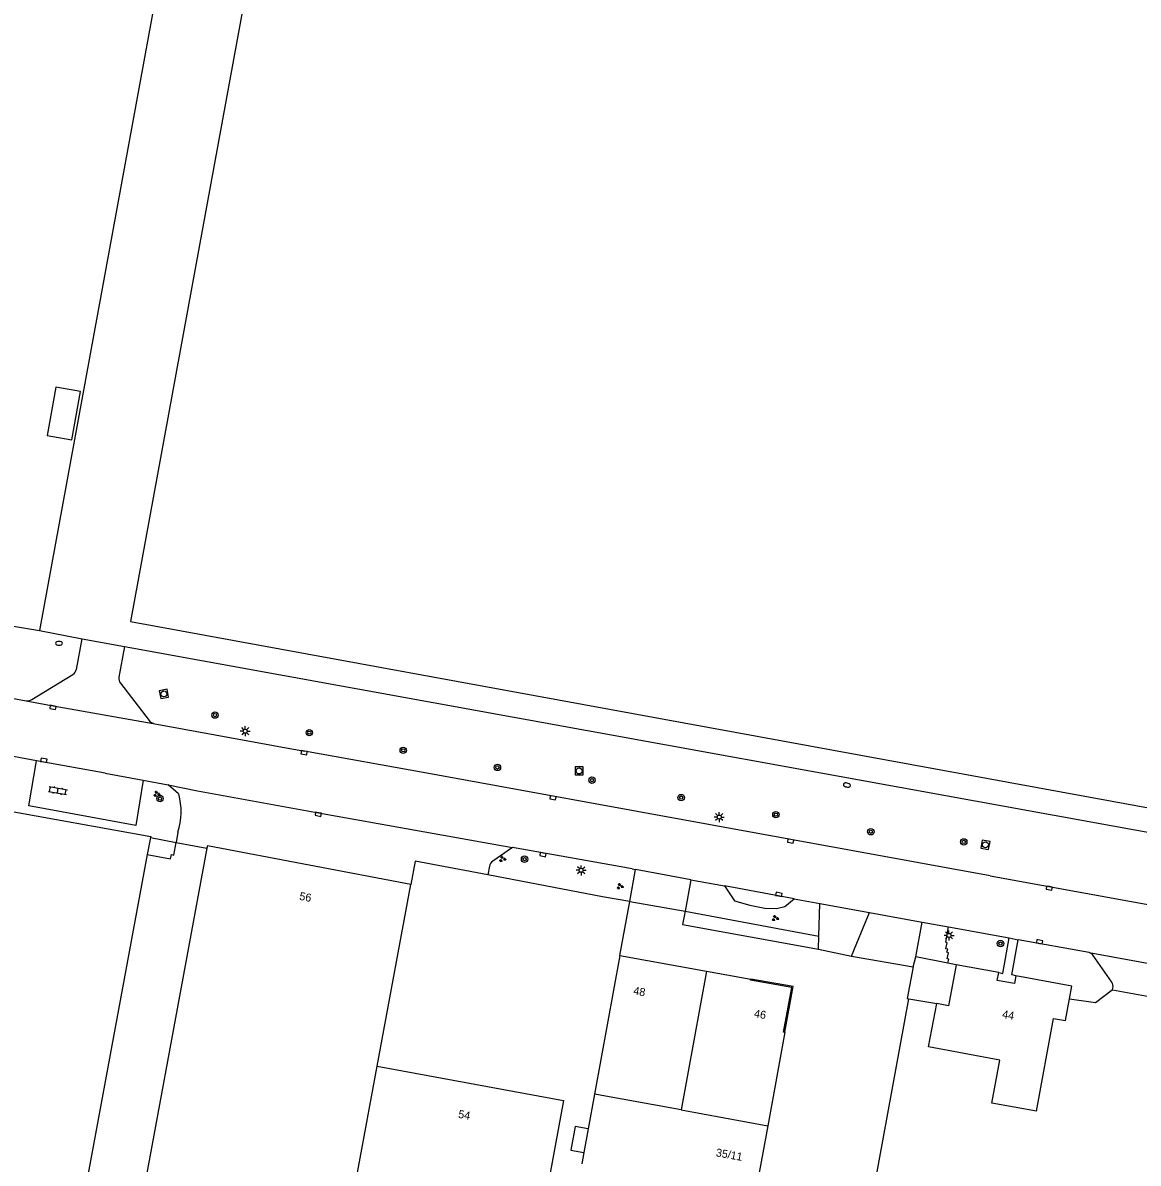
# Model space of a CAD drawing. Extents: x 130998 to 133001, y 398999 to 403002.
# Drawn here: x 131815 to 131954.5, y 399451.3 to 399593.8 of the extents above; entities that cross this region are included whole.
import ezdxf

# ---------------------------------------------------------------- set-up
doc = ezdxf.new("R2010")
doc.units = 0
for name, color, linetype in [('gg-afsc-hekwerk', 7, 'Continuous'), ('gg-anno-huisnummerreeks BGT', 7, 'Continuous'), ('gg-bbg-gedigitaliseerde bebouwing', 7, 'Continuous'), ('gg-bbg-hoofdgebouw', 7, 'Continuous'), ('gg-bbg-luifel en loopbrug', 7, 'Continuous'), ('gg-bbg-onder overbouw', 7, 'Continuous'), ('gg-bbg-pand overbouw', 7, 'Continuous'), ('gg-bbg-tussenscheiding', 7, 'Continuous'), ('gg-knt-verharding', 7, 'Continuous'), ('gg-knt-verharding nz', 7, 'Continuous'), ('gt-grn-groengrens', 7, 'Continuous'), ('gt-grn-weggrens', 7, 'Continuous'), ('gt-symb-boom', 7, 'Continuous'), ('gt-symb-brandkraan', 7, 'Continuous'), ('gt-symb-groenvak', 7, 'Continuous'), ('gt-symb-klinker verharding', 7, 'Continuous'), ('gt-symb-kolk', 7, 'Continuous'), ('gt-symb-lichtmast', 7, 'Continuous'), ('gt-symb-rioolschacht', 7, 'Continuous')]:
    doc.layers.add(name, color=color, linetype=linetype)

# ---------------------------------------------------------------- blocks, each defined once
blk = doc.blocks.new('gt0-BOOM')
at = {"layer": 'gt-symb-boom'}
for radius in [0.4, 0.2]:
    blk.add_circle((0, 0), radius, dxfattribs=at)
blk = doc.blocks.new('gt0-KOLK')
at = {"layer": 'gt-symb-kolk'}
blk.add_lwpolyline([(0, 0), (0.37, 0), (0.37, 0.4), (-0.38, 0.4), (-0.38, 0), (0, 0)], dxfattribs=at)
blk = doc.blocks.new('gt0-LMAST')
at = {"layer": 'gt-symb-lichtmast'}
for p, q in [((-0.18, 0.17), (-0.45, 0.44)), ((-0.01, 0.25), (-0.01, 0.62)), ((0.17, 0.17), (0.44, 0.44)), ((-0.26, 0), (-0.63, 0)), ((-0.18, -0.18), (-0.45, -0.45)), ((-0.01, -0.25), (-0.01, -0.63)), ((0.44, -0.45), (0.17, -0.18)), ((0.24, 0), (0.62, 0))]:
    blk.add_line(p, q, dxfattribs=at)
blk.add_circle((-0.01, 0), 0.25, dxfattribs=at)
blk = doc.blocks.new('gt0-GRVAK')
at = {"layer": 'gt-symb-groenvak'}
for p, q in [((-0.11, 0.19), (-0.23, 0.24)), ((-0.18, 0.15), (0.09, 0.15)), ((-0.09, 0.21), (-0.16, 0.32)), ((-0.05, 0.21), (-0.05, 0.39)), ((0, 0.21), (0.06, 0.32)), ((0.01, 0.19), (0.13, 0.24)), ((0.26, -0.05), (0.2, 0.06)), ((0.3, -0.05), (0.3, 0.13)), ((0.35, -0.05), (0.41, 0.06)), ((-0.24, -0.23), (-0.36, -0.18)), ((-0.32, -0.26), (-0.05, -0.26)), ((-0.23, -0.21), (-0.29, -0.09)), ((-0.18, -0.2), (-0.18, -0.02)), ((-0.14, -0.21), (-0.07, -0.09)), ((-0.12, -0.23), (0, -0.18)), ((0.24, -0.07), (0.12, -0.02)), ((0.17, -0.11), (0.44, -0.11)), ((0.37, -0.07), (0.49, -0.02))]:
    blk.add_line(p, q, dxfattribs=at)
blk = doc.blocks.new('gt0-RS')
at = {"layer": 'gt-symb-rioolschacht'}
blk.add_lwpolyline([(-0.5, -0.5), (0.5, -0.5), (0.5, 0.5), (-0.5, 0.5)], close=True, dxfattribs=at)
blk.add_circle((0, 0), 0.375, dxfattribs=at)
blk = doc.blocks.new('gt0-BR')
at = {"layer": 'gt-symb-brandkraan'}
for centre, radius, start, end in [((-0.24, 0), 0.206, 107.5669, 252.4331), ((0.6, -2.66), 3, 106.892, 107.5669), ((0, -0.69), 0.938, 73.108, 106.892), ((-0.6, -2.66), 3, 72.4331, 73.108), ((0.24, 0), 0.206, 287.567, 72.4331), ((0.6, 2.66), 3, 252.4331, 253.108), ((0, 0.69), 0.938, 253.108, 286.8921), ((-0.6, 2.66), 3, 286.8921, 287.567)]:
    blk.add_arc(centre, radius, start, end, dxfattribs=at)
blk = doc.blocks.new('gt0-KL1')
at = {"layer": 'gt-symb-klinker verharding'}
for p, q in [((-1.15, 0.3), (1.15, 0.3)), ((-1, -0.3), (-1, 0.3)), ((-0.5, 0.3), (-0.5, 0.45)), ((0, -0.3), (0, 0.3)), ((0.5, 0.3), (0.5, 0.45)), ((1, -0.3), (1, 0.3)), ((-1.15, -0.3), (1.15, -0.3)), ((-0.5, -0.45), (-0.5, -0.3)), ((0.5, -0.45), (0.5, -0.3))]:
    blk.add_line(p, q, dxfattribs=at)

msp = doc.modelspace()

# ---------------------------------------------------------------- linework, layer by layer
at = {"layer": 'gg-afsc-hekwerk'}
for p, q in [((131839.57, 399640.25), (131817.13, 399517.83)), ((131810.16, 399519.02), (131817.13, 399517.83)), ((131817.13, 399517.83), (131822.46, 399516.81)), ((131822.46, 399516.81), (131827.76, 399515.84)), ((131887.51, 399484.54), (131873.19, 399487.29)), ((131890.92, 399483.96), (131887.51, 399484.54)), ((131889.67, 399477.24), (131890.92, 399483.96)), ((131951.28, 399472.91), (131951.24, 399472.92)), ((131967.83, 399469.88), (131951.28, 399472.91)), ((131921.57, 399448.59), (131925.8, 399471.81)), ((131925.61, 399471.85), (131925.8, 399471.81)), ((131925.8, 399471.81), (131929.3, 399471.23))]:
    msp.add_line(p, q, dxfattribs=at)
for points in [[(131827.76, 399515.84), (131982.56, 399487.77), (131988.27, 399518.82)], [(131830.61, 399489.85), (131833.49, 399489.3), (131833.62, 399489.84), (131833.93, 399489.78)], [(131873.19, 399487.29), (131864.1, 399489.03), (131863.54, 399486.11)], [(131945.89, 399471.8), (131949.16, 399471.35), (131951.24, 399472.92)]]:
    msp.add_lwpolyline(points, dxfattribs=at)
at = {"layer": 'gg-bbg-gedigitaliseerde bebouwing'}
msp.add_line((131941.75, 399457.75), (131936.18, 399458.78), dxfattribs=at)
for points in [[(131830.61, 399489.85), (131819.73, 399431.04), (131795.54, 399435.51), (131798.6, 399452.04)], [(131936.18, 399458.78), (131937.2, 399464.15), (131928.25, 399465.8), (131929.3, 399471.23)]]:
    msp.add_lwpolyline(points, dxfattribs=at)
at = {"layer": 'gg-bbg-hoofdgebouw'}
for p, q in [((131831, 399491.96), (131830.61, 399489.85)), ((131859.34, 399463.39), (131863.54, 399486.11)), ((131889.67, 399477.24), (131886.51, 399459.9)), ((131889.67, 399477.24), (131900.52, 399475.27)), ((131937.04, 399475.08), (131931.73, 399476.05)), ((131900.52, 399475.27), (131906.05, 399474.26)), ((131946.19, 399473.4), (131939.2, 399474.7)), ((131945.89, 399471.8), (131946.19, 399473.4)), ((131910.29, 399467.63), (131908.17, 399455.95)), ((131886.51, 399459.9), (131885.71, 399455.54)), ((131908.17, 399455.95), (131906.58, 399447.24)), ((131885.71, 399455.54), (131885.18, 399452.61)), ((131885.18, 399452.61), (131884.92, 399451.19))]:
    msp.add_line(p, q, dxfattribs=at)
for points in [[(131844.62, 399607.32), (131844.61, 399607.24), (131844.66, 399607.23), (131828.51, 399518.95), (131966.95, 399493.64), (131967, 399493.85), (131972.23, 399492.96), (131973.37, 399499.22), (131968.14, 399500.17), (131982.28, 399577.46)], [(131812.03, 399495.52), (131831.03, 399492.11), (131831, 399491.96)], [(131838.06, 399490.63), (131827.51, 399433.58), (131852.94, 399428.75)], [(131863.54, 399486.11), (131838.12, 399490.94), (131838.06, 399490.63)], [(131931.73, 399476.05), (131930.75, 399470.95), (131929.3, 399471.23)], [(131939.2, 399474.7), (131939.02, 399473.71), (131936.86, 399474.1), (131937.04, 399475.08)], [(131941.75, 399457.75), (131943.9, 399469.35), (131945.39, 399469.08), (131945.89, 399471.8)], [(131859.34, 399463.39), (131882.65, 399459.08), (131876.25, 399424.43), (131852.94, 399428.75)]]:
    msp.add_lwpolyline(points, dxfattribs=at)
at = {"layer": 'gg-bbg-luifel en loopbrug'}
for points in [[(131819.19, 399548.26), (131818.1, 399542.21), (131821.17, 399541.66), (131822.25, 399547.71), (131819.19, 399548.26)], [(131885.71, 399455.54), (131884.11, 399455.84), (131883.56, 399452.91), (131885.18, 399452.61)]]:
    msp.add_lwpolyline(points, dxfattribs=at)
at = {"layer": 'gg-bbg-onder overbouw'}
msp.add_lwpolyline([(131910.29, 399467.63), (131910.16, 399467.65), (131911.19, 399473.23), (131906.03, 399474.15), (131906.05, 399474.26)], dxfattribs=at)
at = {"layer": 'gg-bbg-pand overbouw'}
msp.add_lwpolyline([(131910.29, 399467.63), (131911.33, 399473.34), (131906.05, 399474.26)], dxfattribs=at)
at = {"layer": 'gg-bbg-tussenscheiding'}
for p, q in [((131900.52, 399475.27), (131897.36, 399457.92)), ((131852.94, 399428.75), (131859.34, 399463.39)), ((131897.36, 399457.92), (131886.51, 399459.9)), ((131897.36, 399457.92), (131908.17, 399455.95))]:
    msp.add_line(p, q, dxfattribs=at)
at = {"layer": 'gg-knt-verharding'}
for p, q in [((131821.74, 399512.99), (131822.46, 399516.81)), ((131827.76, 399515.84), (131827.05, 399512.01)), ((131816.16, 399509.23), (131821.3, 399512.34)), ((131827.24, 399511.26), (131830.83, 399506.59)), ((131811.49, 399509.79), (131815.46, 399509.06)), ((131831.34, 399506.24), (131850.24, 399502.77)), ((131816.75, 399501.57), (131810.98, 399502.62)), ((131830.1, 399499.14), (131833.2, 399498.57)), ((131834.52, 399497.42), (131833.2, 399498.57)), ((131834.42, 399492.64), (131834.2, 399491.36)), ((131833.93, 399489.78), (131834.2, 399491.36)), ((131876.25, 399490.72), (131873.81, 399489)), ((131889.6, 399488.34), (131876.25, 399490.72)), ((131873.38, 399488.39), (131873.19, 399487.29)), ((131891.22, 399488.05), (131889.6, 399488.34)), ((131890.92, 399483.96), (131891.66, 399487.97)), ((131891.22, 399488.05), (131891.66, 399487.97)), ((131935.96, 399487.19), (131955.95, 399483.56)), ((131898.56, 399486.7), (131897.84, 399482.77)), ((131898.56, 399486.7), (131902.77, 399485.92)), ((131911.48, 399484.31), (131914.68, 399483.72)), ((131914.55, 399479.65), (131914.68, 399483.72)), ((131919.31, 399478.78), (131920.89, 399482.58)), ((131920.89, 399482.58), (131927.46, 399481.39)), ((131926.67, 399477.04), (131927.46, 399481.39)), ((131927.46, 399481.39), (131930.77, 399480.79)), ((131930.77, 399480.79), (131938.36, 399479.41)), ((131914.5, 399478.02), (131914.55, 399479.65)), ((131918.65, 399477.16), (131919.31, 399478.78)), ((131938.36, 399479.41), (131939.48, 399479.2)), ((131948.36, 399477.59), (131939.48, 399479.2)), ((131918.65, 399477.16), (131926.36, 399475.82)), ((131951.18, 399473.91), (131948.86, 399477.21)), ((131926.36, 399475.82), (131925.61, 399471.85)), ((131926.36, 399475.82), (131926.67, 399477.04)), ((131930.69, 399476.28), (131926.67, 399477.04)), ((131931.73, 399476.05), (131930.69, 399476.28)), ((131951.28, 399472.91), (131951.32, 399473.17))]:
    msp.add_line(p, q, dxfattribs=at)
for points in [[(131815.46, 399509.06), (131818.85, 399508.43), (131831.34, 399506.24)], [(131830.1, 399499.14), (131829.17, 399493.47), (131815.81, 399495.95), (131816.75, 399501.57)], [(131935.96, 399487.19), (131865.57, 399500), (131850.24, 399502.77)], [(131833.2, 399498.57), (131836.87, 399497.81), (131852.02, 399495.07), (131876.25, 399490.72)], [(131902.77, 399485.92), (131904, 399484.07), (131905.93, 399483.53), (131907.81, 399483.14), (131909.28, 399483.08), (131910.29, 399483.35), (131911.48, 399484.31)], [(131897.84, 399482.77), (131897.53, 399481.11), (131914.5, 399478.02)], [(131930.69, 399476.28), (131930.81, 399476.76), (131930.6, 399476.8), (131930.76, 399477.57), (131930.58, 399477.62), (131930.67, 399478.01), (131930.45, 399478.06), (131930.6, 399478.82), (131930.43, 399478.89), (131930.77, 399480.79)], [(131937.04, 399475.08), (131937.56, 399474.99), (131938.36, 399479.41)], [(131939.2, 399474.7), (131938.68, 399474.79), (131939.48, 399479.2)]]:
    msp.add_lwpolyline(points, dxfattribs=at)
for centre, radius, start, end in [((131820.8, 399513.16), 0.958, 301.285, 350.0487), ((131828.03, 399511.85), 0.984, 170.8377, 217.2348), ((131815.56, 399510.15), 1.1, 264.7662, 303.1139), ((131831.57, 399507.13), 0.914, 216.498, 255.7073), ((131826.74, 399495.2), 8.1, 341.575, 15.8811), ((131874.36, 399488.16), 1.01, 123.4848, 167.231), ((131948.14, 399476.77), 0.844, 31.5007, 74.7226), ((131950.41, 399473.38), 0.933, 346.991, 34.5847)]:
    msp.add_arc(centre, radius, start, end, dxfattribs=at)
at = {"layer": 'gg-knt-verharding nz'}
for p, q in [((131825.35, 399500), (131816.75, 399501.57)), ((131825.35, 399500), (131830.1, 399499.14)), ((131898.56, 399486.7), (131891.66, 399487.97)), ((131911.48, 399484.31), (131902.77, 399485.92)), ((131914.68, 399483.72), (131920.89, 399482.58)), ((131948.36, 399477.59), (131972.27, 399473.22))]:
    msp.add_line(p, q, dxfattribs=at)
at = {"layer": 'gt-grn-groengrens'}
for p, q in [((131831, 399491.96), (131834.2, 399491.36)), ((131834.2, 399491.36), (131838.06, 399490.63)), ((131897.84, 399482.77), (131914.55, 399479.65))]:
    msp.add_line(p, q, dxfattribs=at)
at = {"layer": 'gt-grn-weggrens'}
for p, q in [((131890.92, 399483.96), (131897.84, 399482.77)), ((131914.5, 399478.02), (131918.65, 399477.16))]:
    msp.add_line(p, q, dxfattribs=at)

# ---------------------------------------------------------------- block references
at = {"layer": 'gt-symb-boom'}
for p in [(131839.07, 399507.27), (131850.86, 399505.07), (131862.6, 399502.87), (131874.38, 399500.73), (131886.2, 399499.14), (131832.2, 399496.84), (131897.35, 399496.96), (131909.19, 399494.82), (131921.06, 399492.69), (131932.68, 399491.42), (131877.77, 399489.26), (131937.27, 399478.71)]:
    msp.add_blockref('gt0-BOOM', p, dxfattribs=at)
at = {"layer": 'gt-symb-brandkraan'}
msp.add_blockref('gt0-BR', (131819.56, 399516.24), dxfattribs=at)
at = {"layer": 'gt-symb-brandkraan', "rotation": 169.56697526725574}
msp.add_blockref('gt0-BR', (131918.06, 399498.53), dxfattribs=at)
at = {"layer": 'gt-symb-groenvak'}
for p in [(131831.78, 399497.42), (131875.01, 399489.29), (131889.69, 399485.87), (131909.1, 399481.88)]:
    msp.add_blockref('gt0-GRVAK', p, dxfattribs=at)
at = {"layer": 'gt-symb-klinker verharding', "rotation": -10.30997039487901}
msp.add_blockref('gt0-KL1', (131819.43, 399497.83), dxfattribs=at)
at = {"layer": 'gt-symb-kolk'}
for p, rotation in [((131818.85, 399508.43), 169.5558410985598), ((131850.24, 399502.77), 169.85920685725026), ((131817.64, 399501.41), -9.669505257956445), ((131881.35, 399497.13), 169.92566727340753), ((131852.02, 399495.07), 169.72835675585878), ((131911.06, 399491.72), 169.74640197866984), ((131880.1, 399490.03), 169.85920685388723), ((131943.4, 399485.84), 169.68721352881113), ((131909.53, 399484.66), -10.22255922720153), ((131942.13, 399478.74), -10.48938981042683)]:
    msp.add_blockref('gt0-KOLK', p, dxfattribs=dict(at, rotation=rotation))
at = {"layer": 'gt-symb-lichtmast'}
for p in [(131842.86, 399505.26), (131902.11, 399494.53), (131884.85, 399487.87), (131930.84, 399479.74)]:
    msp.add_blockref('gt0-LMAST', p, dxfattribs=at)
at = {"layer": 'gt-symb-rioolschacht'}
for p, rotation in [((131832.68, 399509.92), 10.950434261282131), ((131884.59, 399500.29), 180), ((131935.38, 399491.06), -10.30997039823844)]:
    msp.add_blockref('gt0-RS', p, dxfattribs=dict(at, rotation=rotation))

# ---------------------------------------------------------------- texts
at = {"layer": 'gg-anno-huisnummerreeks BGT'}
for s, rotation, p in [('56', 349.2, (131849.56, 399484.19)), ('48', 349.7, (131891.31, 399472.37)), ('46', 349.9, (131906.4, 399469.52)), ('44', 349.9, (131937.42, 399469.43)), ('54', 349.5, (131869.42, 399456.95)), ('35/11', 349.7, (131901.63, 399452.14))]:
    msp.add_text(s, height=1, rotation=rotation, dxfattribs=at).set_placement(p)

doc.saveas('drawing.dxf')
